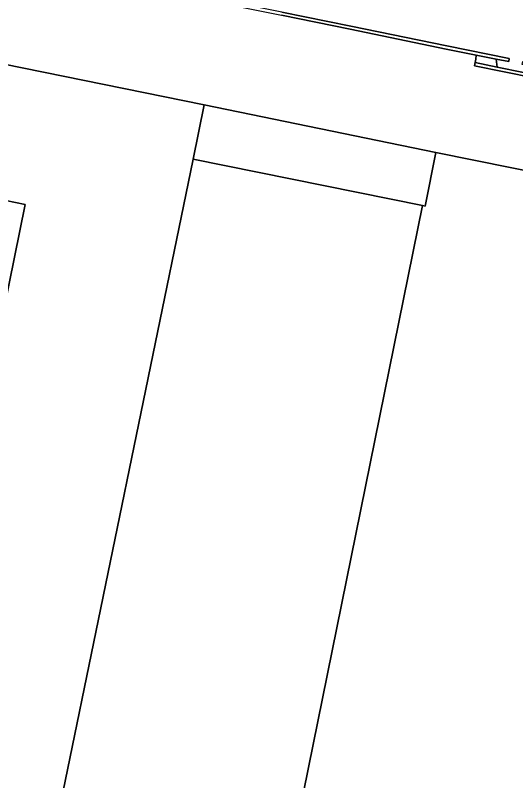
# Model space of a CAD drawing. Extents: x 157692 to 159674, y 381452 to 383291.
# Drawn here: x 158545.9 to 158609.9, y 382754.4 to 382852.3 of the extents above; entities that cross this region are included whole.
import ezdxf

# ---------------------------------------------------------------- set-up
doc = ezdxf.new("R2010")
doc.units = 0
for name, color, linetype in [('IMGEO_Erf', 7, 'Continuous'), ('IMGEO_Groenvoorziening', 7, 'Continuous'), ('IMGEO_Kademuur', 7, 'Continuous'), ('IMGEO_Oever', 7, 'Continuous'), ('IMGEO_Pand', 7, 'Continuous'), ('IMGEO_Waterloop', 7, 'Continuous')]:
    doc.layers.add(name, color=color, linetype=linetype)

msp = doc.modelspace()

# ---------------------------------------------------------------- linework, layer by layer
at = {"layer": 'IMGEO_Erf'}
msp.add_lwpolyline([(158570.053, 382840.885), (158568.646, 382833.946), (158597.965, 382828), (158598.293, 382827.933), (158599.685, 382834.797)], close=True, dxfattribs=at)
msp.add_lwpolyline([(158531.324, 382750), (158547.184, 382828.147), (158537.248, 382830.178)], dxfattribs=at)
at = {"layer": 'IMGEO_Groenvoorziening'}
msp.add_lwpolyline([(158521.198, 382850.792), (158570.053, 382840.885), (158599.685, 382834.797), (158638.094, 382827.008), (158642.994, 382826.014), (158641.717, 382819.717), (158647.156, 382819.002), (158647.466, 382821.377), (158648.563, 382829.78), (158649.64, 382838.033), (158647.733, 382838.457), (158639.758, 382840.063), (158625.957, 382842.871), (158612.859, 382845.575), (158612.408, 382845.079), (158612.261, 382844.719), (158612.18, 382844.327), (158604.627, 382845.88), (158604.707, 382846.272), (158604.792, 382846.733), (158604.833, 382847.234), (158600.974, 382848.013), (158588.699, 382850.564), (158579.921, 382852.35)], dxfattribs=at)
at = {"layer": 'IMGEO_Kademuur'}
for points in [[(158601.054, 382848.405), (158588.779, 382850.956), (158580, 382852.742), (158567.81, 382855.207), (158554.244, 382857.981), (158542.094, 382860.521), (158524.37, 382864.157), (158512.544, 382866.619), (158506.677, 382867.846), (158506.595, 382867.455), (158508.943, 382866.964), (158511.348, 382866.461), (158512.462, 382866.228), (158524.289, 382863.765), (158542.013, 382860.129), (158554.163, 382857.589), (158567.73, 382854.815), (158579.921, 382852.35), (158588.699, 382850.564), (158600.974, 382848.013), (158604.833, 382847.234), (158607.386, 382846.719), (158608.976, 382846.398), (158609.055, 382846.79)], [(158607.492, 382845.699), (158604.707, 382846.272), (158604.627, 382845.88), (158612.18, 382844.327), (158612.261, 382844.719), (158610.889, 382845.001)]]:
    msp.add_lwpolyline(points, close=True, dxfattribs=at)
at = {"layer": 'IMGEO_Oever'}
msp.add_lwpolyline([(158607.386, 382846.719), (158604.833, 382847.234), (158604.792, 382846.733), (158604.707, 382846.272), (158607.492, 382845.699)], close=True, dxfattribs=at)
at = {"layer": 'IMGEO_Pand'}
for points in [[(158496.564, 382731.385), (158496.329, 382730.238), (158500, 382729.487), (158515.992, 382726.218), (158516.994, 382731.117), (158520.855, 382750), (158537.248, 382830.178), (158547.184, 382828.147), (158531.324, 382750), (158531.173, 382749.256), (158530.093, 382744.374), (158539.483, 382742.444), (158536.732, 382729.061), (158546.65, 382727.023), (158551.377, 382750), (158568.646, 382833.946), (158570.053, 382840.885), (158521.198, 382850.792), (158510.921, 382800.119), (158510.753, 382800.153), (158500.385, 382750), (158500, 382748.12)], [(158576.256, 382720.938), (158574.139, 382710.637), (158603.623, 382704.577), (158612.851, 382750), (158620.398, 382787.145), (158634.53, 382784.278), (158641.717, 382819.717), (158642.994, 382826.014), (158638.094, 382827.008), (158599.685, 382834.797), (158598.293, 382827.933), (158597.965, 382828), (158582.148, 382750)], [(158576.256, 382720.938), (158582.148, 382750), (158597.965, 382828), (158568.646, 382833.946), (158551.377, 382750), (158546.65, 382727.023)]]:
    msp.add_lwpolyline(points, close=True, dxfattribs=at)
at = {"layer": 'IMGEO_Waterloop'}
msp.add_lwpolyline([(158580, 382852.742), (158588.779, 382850.956), (158601.054, 382848.405), (158609.055, 382846.79), (158608.976, 382846.398), (158607.386, 382846.719), (158607.492, 382845.699), (158610.889, 382845.001), (158611.621, 382845.831), (158610.686, 382846.024), (158610.766, 382846.415), (158626.038, 382843.262), (158639.837, 382840.455), (158647.816, 382838.848), (158657.144, 382836.776), (158662.901, 382835.711), (158664.044, 382835.522), (158674.074, 382834.624), (158681.777, 382833.196), (158693.955, 382830.64), (158708.263, 382827.797)], dxfattribs=at)

doc.saveas('drawing.dxf')
